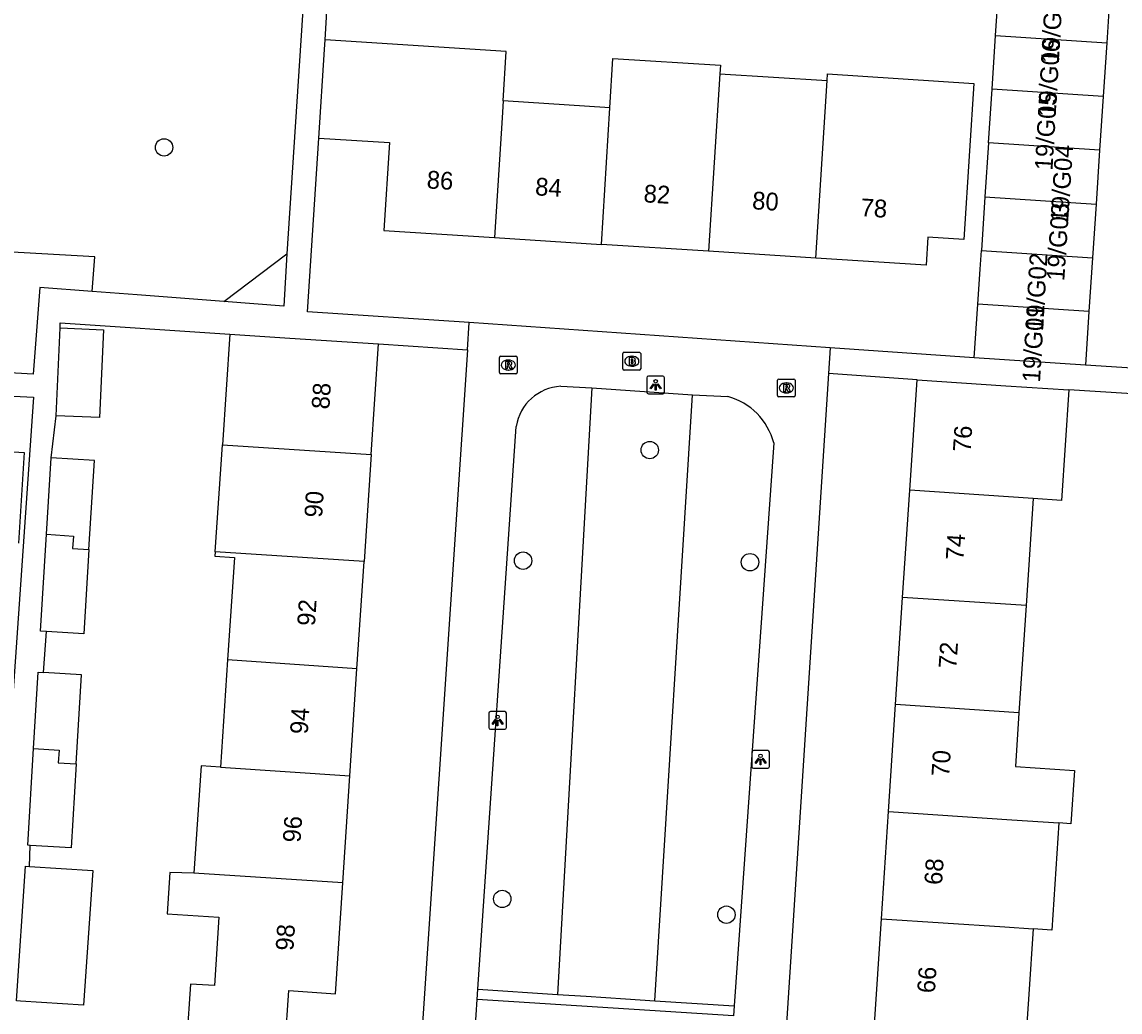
# Model space of a CAD drawing. Extents: x 161084 to 161928, y 385355 to 386522.
# Drawn here: x 161504.7 to 161566.5, y 386156 to 386211.7 of the extents above; entities that cross this region are included whole.
import ezdxf

# ---------------------------------------------------------------- set-up
doc = ezdxf.new("R2010")
doc.units = 0
for name, color, linetype in [('IMGEO_Boom', 7, 'Continuous'), ('IMGEO_Brandkraan', 7, 'Continuous'), ('IMGEO_Groenvoorziening', 7, 'Continuous'), ('IMGEO_Haag', 7, 'Continuous'), ('IMGEO_Lichtpunt', 7, 'Continuous'), ('IMGEO_Pand', 7, 'Continuous'), ('IMGEO_Pand_nummerreeks', 7, 'Continuous'), ('IMGEO_Rijbaan_lokaal_open', 7, 'Continuous'), ('IMGEO_Rioolput', 7, 'Continuous'), ('IMGEO_Voetpad_open', 7, 'Continuous')]:
    doc.layers.add(name, color=color, linetype=linetype)

msp = doc.modelspace()

# ---------------------------------------------------------------- linework, layer by layer
at = {"layer": 'IMGEO_Boom'}
for centre in [(161512.698, 386204.633), (161540.036, 386187.603), (161532.903, 386181.38), (161545.675, 386181.294), (161531.729, 386162.345), (161544.347, 386161.459)]:
    msp.add_circle(centre, 0.489, dxfattribs=at)
at = {"layer": 'IMGEO_Brandkraan'}
for p, q in [((161538.523, 386192.178), (161538.523, 386193.03)), ((161538.598, 386193.104), (161539.45, 386193.104)), ((161539.011, 386192.884), (161539.036, 386192.884)), ((161539.524, 386193.03), (161539.524, 386192.178)), ((161539.034, 386192.324), (161539.009, 386192.324)), ((161539.45, 386192.104), (161538.598, 386192.104))]:
    msp.add_line(p, q, dxfattribs=at)
for points in [[(161538.523, 386192.178), (161538.523, 386193.03)], [(161538.598, 386193.104), (161539.45, 386193.104)], [(161539.524, 386193.03), (161539.524, 386192.178)], [(161538.871, 386192.804), (161538.871, 386192.404), (161539.084, 386192.404)], [(161539.102, 386192.804), (161538.871, 386192.804)], [(161539.05, 386192.723), (161538.996, 386192.723), (161538.996, 386192.647)], [(161538.996, 386192.647), (161539.049, 386192.647)], [(161539.058, 386192.571), (161538.996, 386192.571), (161538.996, 386192.49)], [(161538.996, 386192.49), (161539.058, 386192.49)], [(161539.45, 386192.104), (161538.598, 386192.104)]]:
    msp.add_lwpolyline(points, dxfattribs=at)
for centre, radius, start, end in [((161538.6, 386193.028), 0.0765, 91.55205, 178.44795), ((161538.6, 386193.028), 0.0765, 91.55205, 178.44795), ((161539.448, 386193.028), 0.0765, 1.55205, 88.44795), ((161539.448, 386193.028), 0.0765, 1.55205, 88.44795), ((161539.051, 386192.685), 0.0379, 267.82845, 90.93552), ((161539.059, 386192.53), 0.0404, 269.87594, 90.50774), ((161539.09, 386192.655), 0.251, 268.66757, 293.53466), ((161539.106, 386192.659), 0.145, 59.4692, 91.53667), ((161539.131, 386192.706), 0.0922, 285.51372, 58.15012), ((161539.136, 386192.514), 0.105, 301.31148, 78.98903), ((161538.6, 386192.18), 0.0765, 181.55205, 268.44795), ((161538.6, 386192.18), 0.0765, 181.55205, 268.44795), ((161539.448, 386192.18), 0.0765, 271.55205, 358.44795), ((161539.448, 386192.18), 0.0765, 271.55205, 358.44795)]:
    msp.add_arc(centre, radius, start, end, dxfattribs=at)
for centre, major_axis, ratio, start_param, end_param in [((161539.01, 386192.604), (-0.387, 0.002), 0.722429, 4.712389, 7.853982), ((161539.035, 386192.604), (-0.39, 0.002), 0.717154, 1.570796, 4.712389)]:
    msp.add_ellipse(centre, major_axis=major_axis, ratio=ratio, start_param=start_param, end_param=end_param, dxfattribs=at)
at = {"layer": 'IMGEO_Groenvoorziening'}
for points in [[(161536.766, 386191.098), (161534.839, 386156.971)], [(161540.323, 386156.619), (161542.431, 386190.704)]]:
    msp.add_lwpolyline(points, dxfattribs=at)
at = {"layer": 'IMGEO_Haag'}
for points in [[(161508.655, 386196.522), (161508.804, 386198.471), (161503.84, 386198.755), (161503.331, 386191.993)], [(161530.359, 386157.259), (161534.839, 386156.971)], [(161544.753, 386155.759), (161530.32, 386156.686)], [(161534.839, 386156.971), (161536.456, 386156.867), (161538.671, 386156.725), (161540.323, 386156.619)], [(161540.323, 386156.619), (161544.791, 386156.332)]]:
    msp.add_lwpolyline(points, dxfattribs=at)
at = {"layer": 'IMGEO_Lichtpunt'}
for p, q in [((161539.863, 386191.675), (161539.863, 386190.868)), ((161539.863, 386191.675), (161539.863, 386190.868)), ((161540.765, 386191.77), (161539.957, 386191.77)), ((161540.765, 386191.77), (161539.957, 386191.77)), ((161540.859, 386190.868), (161540.859, 386191.675)), ((161540.859, 386190.868), (161540.859, 386191.675)), ((161539.957, 386190.774), (161540.765, 386190.774)), ((161539.957, 386190.774), (161540.765, 386190.774)), ((161530.969, 386172.794), (161530.969, 386171.987)), ((161530.969, 386172.794), (161530.969, 386171.987)), ((161531.871, 386172.889), (161531.063, 386172.889)), ((161531.871, 386172.889), (161531.063, 386172.889)), ((161531.965, 386171.987), (161531.965, 386172.794)), ((161531.965, 386171.987), (161531.965, 386172.794)), ((161531.063, 386171.893), (161531.871, 386171.893)), ((161531.063, 386171.893), (161531.871, 386171.893)), ((161546.672, 386170.691), (161545.864, 386170.691)), ((161546.672, 386170.691), (161545.864, 386170.691)), ((161545.77, 386170.596), (161545.77, 386169.789)), ((161545.77, 386170.596), (161545.77, 386169.789)), ((161546.766, 386169.789), (161546.766, 386170.596)), ((161546.766, 386169.789), (161546.766, 386170.596)), ((161545.864, 386169.695), (161546.672, 386169.695)), ((161545.864, 386169.695), (161546.672, 386169.695))]:
    msp.add_line(p, q, dxfattribs=at)
for points in [[(161540.237, 386191.339), (161540.276, 386191.311), (161540.088, 386191.049), (161540.05, 386191.076), (161540.237, 386191.339)], [(161540.339, 386191.291), (161540.386, 386191.291), (161540.386, 386190.969), (161540.339, 386190.969), (161540.339, 386191.291)], [(161540.449, 386191.311), (161540.487, 386191.338), (161540.674, 386191.076), (161540.635, 386191.048), (161540.449, 386191.311)], [(161531.343, 386172.458), (161531.382, 386172.43), (161531.194, 386172.168), (161531.156, 386172.195), (161531.343, 386172.458)], [(161531.445, 386172.41), (161531.492, 386172.41), (161531.492, 386172.088), (161531.445, 386172.088), (161531.445, 386172.41)], [(161531.555, 386172.43), (161531.593, 386172.457), (161531.78, 386172.195), (161531.741, 386172.167), (161531.555, 386172.43)], [(161546.144, 386170.26), (161546.183, 386170.232), (161545.995, 386169.97), (161545.957, 386169.997), (161546.144, 386170.26)], [(161546.246, 386170.212), (161546.293, 386170.212), (161546.293, 386169.89), (161546.246, 386169.89), (161546.246, 386170.212)], [(161546.356, 386170.232), (161546.394, 386170.259), (161546.581, 386169.997), (161546.542, 386169.969), (161546.356, 386170.232)]]:
    msp.add_lwpolyline(points, dxfattribs=at)
for centre in [(161540.362, 386191.473), (161531.468, 386172.592), (161546.269, 386170.394)]:
    msp.add_circle(centre, 0.0994, dxfattribs=at)
for centre, start, end in [((161539.957, 386191.675), 90, 180), ((161539.957, 386191.675), 90, 180), ((161540.765, 386191.675), 0, 90), ((161540.765, 386191.675), 0, 90), ((161539.957, 386190.868), 180, 270), ((161539.957, 386190.868), 180, 270), ((161540.765, 386190.868), 270, 0), ((161540.765, 386190.868), 270, 360), ((161531.063, 386172.794), 90, 180), ((161531.063, 386172.794), 90, 180), ((161531.871, 386172.794), 0, 90), ((161531.871, 386172.794), 0, 90), ((161531.063, 386171.987), 180, 270), ((161531.063, 386171.987), 180, 270), ((161531.871, 386171.987), 270, 0), ((161531.871, 386171.987), 270, 360), ((161545.864, 386170.596), 90, 180), ((161545.864, 386170.596), 90, 180), ((161546.672, 386170.596), 0, 90), ((161546.672, 386170.596), 0, 90), ((161545.864, 386169.789), 180, 270), ((161545.864, 386169.789), 180, 270), ((161546.672, 386169.789), 270, 0), ((161546.672, 386169.789), 270, 360)]:
    msp.add_arc(centre, 0.0946, start, end, dxfattribs=at)
at = {"layer": 'IMGEO_Pand'}
for points in [[(161559.498, 386210.932), (161559.698, 386213.954)], [(161565.952, 386213.54), (161565.752, 386210.518)], [(161559.297, 386207.909), (161559.498, 386210.932)], [(161559.498, 386210.932), (161565.752, 386210.518)], [(161521.405, 386205.161), (161521.724, 386210.151), (161521.758, 386210.681)], [(161531.778, 386207.248), (161531.943, 386210.029), (161521.758, 386210.681)], [(161565.752, 386210.518), (161565.552, 386207.495)], [(161537.785, 386206.863), (161537.963, 386209.643), (161544.015, 386209.255), (161543.985, 386208.783)], [(161543.985, 386208.783), (161543.345, 386198.791)], [(161543.985, 386208.783), (161550.015, 386208.397)], [(161550.015, 386208.397), (161550.039, 386208.767), (161558.272, 386208.24), (161558.029, 386204.441), (161557.709, 386199.451), (161555.69, 386199.58), (161555.589, 386198.007), (161549.373, 386198.405)], [(161549.373, 386198.405), (161550.015, 386208.397)], [(161559.097, 386204.886), (161559.297, 386207.909)], [(161565.552, 386207.495), (161559.297, 386207.909)], [(161531.778, 386207.248), (161531.722, 386206.307), (161531.29, 386199.563)], [(161537.785, 386206.863), (161531.778, 386207.248)], [(161565.552, 386207.495), (161565.351, 386204.472)], [(161537.318, 386199.177), (161537.785, 386206.863)], [(161521.405, 386205.161), (161525.39, 386204.906), (161525.073, 386199.961), (161531.29, 386199.563)], [(161559.097, 386204.886), (161558.897, 386201.863)], [(161565.351, 386204.472), (161559.097, 386204.886)], [(161565.351, 386204.472), (161565.151, 386201.449)], [(161558.897, 386201.863), (161558.697, 386198.841)], [(161558.897, 386201.863), (161565.151, 386201.449)], [(161565.151, 386201.449), (161564.951, 386198.427)], [(161531.29, 386199.563), (161537.318, 386199.177)], [(161543.345, 386198.791), (161537.318, 386199.177)], [(161549.373, 386198.405), (161543.345, 386198.791)], [(161558.497, 386195.818), (161558.627, 386197.785), (161558.697, 386198.841)], [(161558.697, 386198.841), (161564.951, 386198.427)], [(161564.951, 386198.427), (161564.751, 386195.404)], [(161558.297, 386192.795), (161558.497, 386195.818)], [(161564.751, 386195.404), (161558.497, 386195.818)], [(161564.751, 386195.404), (161564.551, 386192.381)], [(161506.628, 386189.537), (161506.846, 386194.486)], [(161506.846, 386194.486), (161509.285, 386194.378), (161509.067, 386189.43), (161506.628, 386189.537)], [(161516.392, 386194.134), (161515.978, 386187.907)], [(161516.392, 386194.134), (161519.779, 386193.909), (161524.768, 386193.578)], [(161524.355, 386187.351), (161524.768, 386193.578)], [(161564.551, 386192.381), (161558.297, 386192.795)], [(161554.663, 386185.338), (161555.074, 386191.554)], [(161555.074, 386191.554), (161560.064, 386191.225), (161563.616, 386190.99)], [(161563.616, 386190.99), (161563.205, 386184.771), (161561.609, 386184.878)], [(161502.119, 386183.227), (161502.385, 386187.615), (161504.821, 386187.467), (161504.512, 386182.365)], [(161515.578, 386181.88), (161515.978, 386187.907)], [(161515.978, 386187.907), (161524.355, 386187.351)], [(161524.355, 386187.351), (161523.954, 386181.324)], [(161506.081, 386182.862), (161506.342, 386187.159)], [(161508.474, 386182), (161508.778, 386187.011), (161506.342, 386187.159)], [(161554.264, 386179.311), (161554.663, 386185.338)], [(161561.609, 386184.878), (161554.663, 386185.338)], [(161561.609, 386184.878), (161561.211, 386178.851)], [(161506.076, 386177.398), (161505.751, 386177.418), (161506.081, 386182.862)], [(161506.081, 386182.862), (161507.594, 386182.761), (161507.547, 386182.062), (161508.474, 386182)], [(161508.474, 386182), (161508.187, 386177.27), (161506.076, 386177.398)], [(161515.578, 386181.88), (161515.561, 386181.626), (161516.655, 386181.553), (161516.273, 386175.803)], [(161523.954, 386181.324), (161515.578, 386181.88)], [(161523.554, 386175.298), (161523.954, 386181.324)], [(161553.866, 386173.284), (161554.264, 386179.311)], [(161561.211, 386178.851), (161554.264, 386179.311)], [(161561.211, 386178.851), (161560.812, 386172.825)], [(161516.273, 386175.803), (161515.871, 386169.754)], [(161523.554, 386175.298), (161516.273, 386175.803)], [(161505.357, 386170.804), (161505.618, 386175.107), (161505.914, 386175.089)], [(161507.75, 386169.942), (161508.055, 386174.959), (161505.914, 386175.089)], [(161523.154, 386169.271), (161523.554, 386175.298)], [(161553.468, 386167.258), (161553.866, 386173.284)], [(161560.812, 386172.825), (161553.866, 386173.284)], [(161560.812, 386172.825), (161560.612, 386169.796), (161563.93, 386169.576), (161563.732, 386166.579), (161563.051, 386166.624)], [(161505.171, 386165.357), (161505.027, 386165.366), (161505.357, 386170.804)], [(161505.357, 386170.804), (161506.793, 386170.708), (161506.746, 386170.009), (161507.75, 386169.942)], [(161507.75, 386169.942), (161507.463, 386165.219), (161505.171, 386165.357)], [(161515.871, 386169.754), (161514.778, 386169.827), (161514.377, 386163.789)], [(161515.871, 386169.754), (161523.154, 386169.271)], [(161522.754, 386163.244), (161523.154, 386169.271)], [(161553.069, 386161.231), (161553.468, 386167.258)], [(161553.468, 386167.258), (161560.414, 386166.799), (161563.051, 386166.624)], [(161563.051, 386166.624), (161562.653, 386160.595), (161561.612, 386160.664)], [(161504.626, 386156.588), (161504.401, 386156.602), (161504.892, 386164.191), (161505.117, 386164.177)], [(161505.117, 386164.177), (161508.688, 386163.954), (161508.162, 386156.368), (161504.626, 386156.588)], [(161514.377, 386163.789), (161513.022, 386163.829), (161512.868, 386161.507), (161515.787, 386161.313), (161515.531, 386157.466), (161514.178, 386157.556), (161513.976, 386154.513), (161519.514, 386154.146), (161519.716, 386157.188), (161522.34, 386157.014), (161522.754, 386163.244)], [(161522.754, 386163.244), (161514.377, 386163.789)], [(161561.612, 386160.664), (161561.368, 386156.978), (161561.038, 386151.988), (161556.328, 386152.298), (161556.49, 386154.762), (161552.658, 386155.015), (161553.069, 386161.231)], [(161553.069, 386161.231), (161560.016, 386160.771), (161561.612, 386160.664)]]:
    msp.add_lwpolyline(points, dxfattribs=at)
at = {"layer": 'IMGEO_Rijbaan_lokaal_open'}
msp.add_lwpolyline([(161576.092, 386215.847), (161574.613, 386215.816), (161573.011, 386191.842), (161564.551, 386192.381)], dxfattribs=at)
at = {"layer": 'IMGEO_Rioolput'}
for p, q in [((161531.646, 386192.888), (161532.498, 386192.888)), ((161531.571, 386191.962), (161531.571, 386192.814)), ((161532.059, 386192.668), (161532.084, 386192.668)), ((161532.572, 386192.814), (161532.572, 386191.962)), ((161532.498, 386191.888), (161531.646, 386191.888)), ((161532.082, 386192.108), (161532.057, 386192.108)), ((161547.223, 386190.676), (161547.223, 386191.528)), ((161547.298, 386191.602), (161548.15, 386191.602)), ((161547.711, 386191.382), (161547.736, 386191.382)), ((161548.224, 386191.528), (161548.224, 386190.676)), ((161548.15, 386190.602), (161547.298, 386190.602)), ((161547.734, 386190.822), (161547.709, 386190.822))]:
    msp.add_line(p, q, dxfattribs=at)
for points in [[(161531.646, 386192.888), (161532.498, 386192.888)], [(161531.571, 386191.962), (161531.571, 386192.814)], [(161532.16, 386192.586), (161531.908, 386192.588), (161531.908, 386192.188)], [(161531.908, 386192.188), (161532.032, 386192.188), (161532.032, 386192.35), (161532.043, 386192.35)], [(161532.086, 386192.507), (161532.032, 386192.507), (161532.032, 386192.426)], [(161532.032, 386192.426), (161532.084, 386192.426)], [(161532.09, 386192.321), (161532.161, 386192.188), (161532.301, 386192.188), (161532.236, 386192.314)], [(161532.572, 386192.814), (161532.572, 386191.962)], [(161532.498, 386191.888), (161531.646, 386191.888)], [(161547.223, 386190.676), (161547.223, 386191.528)], [(161547.298, 386191.602), (161548.15, 386191.602)], [(161547.812, 386191.3), (161547.56, 386191.302), (161547.56, 386190.902)], [(161547.56, 386190.902), (161547.684, 386190.902), (161547.684, 386191.064), (161547.695, 386191.064)], [(161547.738, 386191.221), (161547.684, 386191.221), (161547.684, 386191.14)], [(161547.684, 386191.14), (161547.736, 386191.14)], [(161547.742, 386191.035), (161547.813, 386190.902), (161547.953, 386190.902), (161547.888, 386191.028)], [(161548.224, 386191.528), (161548.224, 386190.676)], [(161548.15, 386190.602), (161547.298, 386190.602)]]:
    msp.add_lwpolyline(points, dxfattribs=at)
for centre, radius, start, end in [((161531.648, 386192.812), 0.0765, 91.55205, 178.44795), ((161531.648, 386192.812), 0.0765, 91.55205, 178.44795), ((161532.496, 386192.812), 0.0765, 1.55205, 88.44795), ((161532.496, 386192.812), 0.0765, 1.55205, 88.44795), ((161532.042, 386192.297), 0.0533, 26.02933, 88.69889), ((161532.068, 386192.615), 0.19, 274.7715, 282.96867), ((161532.092, 386192.411), 0.0964, 77.00612, 93.18647), ((161532.106, 386192.468), 0.0378, 276.66336, 79.67722), ((161532.159, 386192.476), 0.109, 350.36119, 89.41601), ((161532.157, 386192.476), 0.112, 277.58423, 350.98172), ((161532.141, 386192.261), 0.108, 29.51342, 73.79051), ((161531.648, 386191.964), 0.0765, 181.55205, 268.44795), ((161531.648, 386191.964), 0.0765, 181.55205, 268.44795), ((161532.496, 386191.964), 0.0765, 271.55205, 358.44795), ((161532.496, 386191.964), 0.0765, 271.55205, 358.44795), ((161547.3, 386191.526), 0.0765, 91.55205, 178.44795), ((161547.3, 386191.526), 0.0765, 91.55205, 178.44795), ((161547.694, 386191.011), 0.0533, 26.02933, 88.69889), ((161547.72, 386191.329), 0.19, 274.7715, 282.96867), ((161547.744, 386191.125), 0.0964, 77.00612, 93.18647), ((161547.758, 386191.182), 0.0378, 276.66336, 79.67722), ((161547.811, 386191.19), 0.109, 350.36119, 89.41601), ((161547.809, 386191.19), 0.112, 277.58423, 350.98172), ((161547.793, 386190.975), 0.108, 29.51342, 73.79051), ((161548.148, 386191.526), 0.0765, 1.55205, 88.44795), ((161548.148, 386191.526), 0.0765, 1.55205, 88.44795), ((161547.3, 386190.678), 0.0765, 181.55205, 268.44795), ((161547.3, 386190.678), 0.0765, 181.55205, 268.44795), ((161548.148, 386190.678), 0.0765, 271.55205, 358.44795), ((161548.148, 386190.678), 0.0765, 271.55205, 358.44795)]:
    msp.add_arc(centre, radius, start, end, dxfattribs=at)
for centre, major_axis, ratio, start_param, end_param in [((161532.058, 386192.388), (-0.387, 0.002), 0.722429, 4.712389, 7.853982), ((161532.083, 386192.388), (-0.39, 0.002), 0.717154, 1.570796, 4.712389), ((161547.71, 386191.102), (-0.387, 0.002), 0.722429, 4.712389, 7.853982), ((161547.735, 386191.102), (-0.39, 0.002), 0.717154, 1.570796, 4.712389)]:
    msp.add_ellipse(centre, major_axis=major_axis, ratio=ratio, start_param=start_param, end_param=end_param, dxfattribs=at)
at = {"layer": 'IMGEO_Voetpad_open'}
for points in [[(161521.758, 386210.681), (161522.201, 386218.092), (161527.517, 386218.269)], [(161503.331, 386191.993), (161493.486, 386192.552), (161494.528, 386216.647), (161500.027, 386216.955), (161520.891, 386218.105), (161519.602, 386198.645)], [(161529.879, 386194.773), (161520.765, 386195.382), (161521.405, 386205.161)], [(161519.602, 386198.645), (161519.436, 386195.705), (161516.066, 386195.96)], [(161516.066, 386195.96), (161519.602, 386198.645)], [(161508.655, 386196.522), (161505.7, 386196.746), (161505.329, 386191.879), (161503.331, 386191.993)], [(161516.066, 386195.96), (161511.185, 386196.33), (161508.655, 386196.522)], [(161506.846, 386194.486), (161506.858, 386194.767), (161516.392, 386194.134)], [(161529.776, 386193.243), (161529.879, 386194.773)], [(161550.185, 386193.365), (161529.879, 386194.773)], [(161524.768, 386193.578), (161529.776, 386193.243)], [(161529.776, 386193.243), (161527.199, 386154.776)], [(161550.185, 386193.365), (161550.091, 386191.906)], [(161558.297, 386192.795), (161550.185, 386193.365)], [(161550.091, 386191.906), (161547.669, 386154.462)], [(161555.074, 386191.554), (161550.091, 386191.906)], [(161535.021, 386191.194), (161536.766, 386191.098)], [(161536.766, 386191.098), (161542.431, 386190.704)], [(161496.593, 386189.427), (161496.694, 386191.009), (161505.352, 386190.577), (161503.448, 386163.515)], [(161542.431, 386190.704), (161544.427, 386190.614)], [(161570.448, 386190.556), (161563.616, 386190.99)], [(161506.342, 386187.159), (161506.628, 386189.537)], [(161530.359, 386157.259), (161532.516, 386188.935)], [(161547.01, 386188.003), (161544.791, 386156.332)], [(161505.914, 386175.089), (161506.076, 386177.398)], [(161505.117, 386164.177), (161505.171, 386165.357)], [(161530.32, 386156.686), (161530.359, 386157.259)], [(161530.144, 386154.106), (161530.32, 386156.686)], [(161544.791, 386156.332), (161544.753, 386155.759)]]:
    msp.add_lwpolyline(points, dxfattribs=at)
for centre, radius, start, end in [((161535.171, 386188.509), 2.689, 93.20206, 170.886), ((161543.484, 386187.098), 3.64, 14.39365, 74.98861)]:
    msp.add_arc(centre, radius, start, end, dxfattribs=at)

# ---------------------------------------------------------------- texts
at = {"layer": 'IMGEO_Pand_nummerreeks'}
for s, rotation, p in [('19/G07', 86.63354, (161563.051, 386209.341)), ('19/G06', 86.63354, (161562.874, 386206.33)), ('19/G05', 86.63354, (161562.697, 386203.32)), ('19/G04', 86.21486, (161563.577, 386200.384)), ('86', 356.3388, (161527.46, 386202.334)), ('84', 356.3388, (161533.563, 386201.943)), ('82', 356.33624, (161539.664, 386201.552)), ('80', 356.33624, (161545.774, 386201.16)), ('78', 356.33624, (161551.877, 386200.769)), ('19/G03', 86.21361, (161563.36, 386197.096)), ('19/G02', 86.63354, (161562.165, 386194.282)), ('19/G01', 86.63354, (161561.995, 386191.388)), ('88', 86.2009, (161521.996, 386189.877)), ('76', 86.21704, (161558.09, 386187.469)), ('90', 86.2009, (161521.591, 386183.783)), ('74', 86.21704, (161557.688, 386181.379)), ('92', 86.2009, (161521.187, 386177.683)), ('72', 86.21704, (161557.285, 386175.286)), ('94', 86.2009, (161520.782, 386171.592)), ('70', 86.21869, (161556.882, 386169.202)), ('96', 86.2009, (161520.377, 386165.498)), ('68', 86.21869, (161556.48, 386163.112)), ('98', 86.2009, (161519.973, 386159.407)), ('66', 86.21704, (161556.077, 386157.02))]:
    msp.add_text(s, height=1, rotation=rotation, dxfattribs=at).set_placement(p)

doc.saveas('drawing.dxf')
